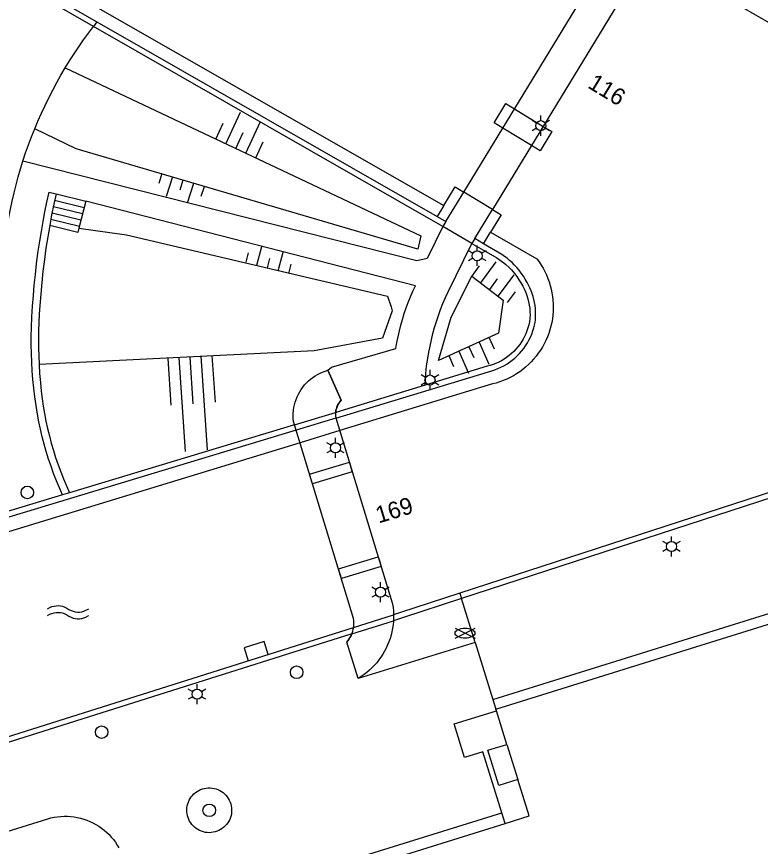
# Model space of a CAD drawing. Extents: x 122462 to 123306, y 485548 to 486417.
# Drawn here: x 122727 to 122793.3, y 486275.7 to 486349.8 of the extents above; entities that cross this region are included whole.
import ezdxf

# ---------------------------------------------------------------- set-up
doc = ezdxf.new("R2010")
doc.units = 0
for name, color, linetype in [('Level 1', 7, 'Continuous'), ('Level 14', 7, 'Continuous'), ('Level 15', 7, 'Continuous'), ('Level 17', 7, 'Continuous'), ('Level 19', 7, 'Continuous'), ('Level 20', 7, 'Continuous'), ('Level 21', 7, 'Continuous'), ('Level 22', 7, 'Continuous'), ('Level 30', 7, 'Continuous'), ('Level 31', 7, 'Continuous'), ('Level 33', 7, 'Continuous'), ('Level 34', 7, 'Continuous'), ('Level 4', 7, 'Continuous'), ('Level 46', 7, 'Continuous'), ('Level 50', 7, 'Continuous'), ('Level 52', 7, 'Continuous'), ('Level 53', 7, 'Continuous'), ('Level 55', 7, 'Continuous'), ('Level 57', 7, 'Continuous'), ('N meubilair putkast', 7, 'Continuous'), ('N werkgrens', 7, 'Continuous')]:
    doc.layers.add(name, color=color, linetype=linetype)

msp = doc.modelspace()

# ---------------------------------------------------------------- linework, layer by layer
at = {"layer": 'Level 1'}
for p, q in [((122769.784, 486287.825), (122769.739, 486287.969)), ((122770.721, 486284.817), (122769.784, 486287.825)), ((122757.449, 486273.679), (122770.562, 486277.762))]:
    msp.add_line(p, q, dxfattribs=at)
for points in [[(122837.351, 486324.657), (122837.226, 486324.439), (122788.316, 486352.579)], [(122769.739, 486287.969), (122805.429, 486299.1), (122808.394, 486289.592), (122809.324, 486289.882)], [(122771.701, 486281.671), (122770.004, 486281.142), (122769.024, 486284.289), (122770.721, 486284.817)], [(122770.562, 486277.762), (122772.709, 486278.431), (122771.701, 486281.671)]]:
    msp.add_lwpolyline(points, dxfattribs=at)
at = {"layer": 'Level 14'}
msp.add_line((122769.437, 486332.559), (122766.883, 486334.117), dxfattribs=at)
for points in [[(122765.091, 486332.905), (122766.115, 486334.585), (122766.883, 486334.117)], [(122769.437, 486332.559), (122770.206, 486332.091), (122769.25, 486330.523)]]:
    msp.add_lwpolyline(points, dxfattribs=at)
at = {"layer": 'Level 15'}
for p, q in [((122729.926, 486351.72), (122734.155, 486349.298)), ((122765.012, 486331.049), (122733.846, 486348.897)), ((122734.155, 486349.298), (122764.492, 486331.923)), ((122764.492, 486331.923), (122765.273, 486331.476)), ((122765.273, 486331.476), (122765.012, 486331.049)), ((122767.853, 486329.962), (122767.593, 486329.535)), ((122768.63, 486329.506), (122767.853, 486329.962)), ((122763.421, 486316.871), (122755.448, 486314.438)), ((122751.777, 486313.351), (122755.447, 486314.438)), ((122755.447, 486314.438), (122755.448, 486314.438)), ((122751.777, 486313.351), (122731.7, 486307.268)), ((122755.474, 486313.924), (122751.923, 486312.872)), ((122731.7, 486307.268), (122731.082, 486307.081)), ((122757.048, 486295.256), (122760.609, 486296.382)), ((122756.894, 486294.684), (122760.598, 486295.855)), ((122756.891, 486294.683), (122725.93, 486284.893)), ((122756.891, 486294.683), (122756.894, 486294.684))]:
    msp.add_line(p, q, dxfattribs=at)
for points in [[(122733.846, 486348.897), (122716.019, 486359.126), (122662.537, 486389.813), (122662.164, 486390.018), (122661.783, 486390.209), (122661.396, 486390.386), (122661.002, 486390.548)], [(122755.474, 486313.924), (122755.475, 486313.924), (122769.082, 486318.077), (122769.367, 486318.155), (122769.647, 486318.247), (122769.922, 486318.354), (122770.19, 486318.476), (122770.452, 486318.612), (122770.707, 486318.761), (122770.953, 486318.924), (122771.19, 486319.1), (122771.418, 486319.288), (122771.635, 486319.487), (122771.841, 486319.698), (122772.036, 486319.92), (122772.219, 486320.151), (122772.389, 486320.392), (122772.547, 486320.642), (122772.69, 486320.9), (122772.82, 486321.164), (122772.936, 486321.436), (122773.038, 486321.713), (122773.124, 486321.995), (122773.183, 486322.23), (122773.229, 486322.468), (122773.262, 486322.709), (122773.282, 486322.95), (122773.288, 486323.193), (122773.281, 486323.435), (122773.262, 486323.71), (122773.23, 486323.983), (122773.185, 486324.255), (122773.128, 486324.524), (122773.057, 486324.79), (122772.975, 486325.053), (122772.88, 486325.312), (122772.773, 486325.565), (122772.654, 486325.814), (122772.523, 486326.056), (122772.362, 486326.337), (122772.189, 486326.611), (122772.004, 486326.877), (122771.808, 486327.135), (122771.6, 486327.384), (122771.382, 486327.623), (122771.178, 486327.824), (122770.966, 486328.016), (122770.746, 486328.199), (122770.518, 486328.373), (122770.283, 486328.536), (122768.63, 486329.506)], [(122767.593, 486329.535), (122769.822, 486328.228), (122770.036, 486328.099), (122770.243, 486327.958), (122770.442, 486327.807), (122770.633, 486327.645), (122770.921, 486327.381), (122771.137, 486327.157), (122771.407, 486326.84), (122771.608, 486326.57), (122771.797, 486326.293), (122771.975, 486326.007), (122772.14, 486325.714), (122772.293, 486325.415), (122772.408, 486325.147), (122772.509, 486324.874), (122772.594, 486324.595), (122772.664, 486324.313), (122772.718, 486324.027), (122772.757, 486323.738), (122772.78, 486323.447), (122772.787, 486323.156), (122772.778, 486322.865), (122772.769, 486322.79), (122772.726, 486322.518), (122772.668, 486322.249), (122772.596, 486321.983), (122772.508, 486321.722), (122772.407, 486321.466), (122772.292, 486321.216), (122772.163, 486320.973), (122772.021, 486320.738), (122771.866, 486320.51), (122771.699, 486320.291), (122771.52, 486320.082), (122771.33, 486319.883), (122771.129, 486319.695), (122770.918, 486319.518), (122770.7, 486319.353), (122770.472, 486319.199), (122770.237, 486319.059), (122769.994, 486318.932), (122769.745, 486318.819), (122769.489, 486318.719), (122769.229, 486318.634), (122768.964, 486318.563), (122763.421, 486316.871)], [(122751.923, 486312.872), (122672.34, 486288.76), (122672.74, 486287.44)], [(122797.36, 486308.09), (122797.05, 486308.26), (122766.516, 486298.302)], [(122797.112, 486307.657), (122797, 486307.718), (122766.664, 486297.825)], [(122731.082, 486307.081), (122671.716, 486289.094), (122672.116, 486287.776), (122665.051, 486285.671), (122641.584, 486278.678), (122641.891, 486277.59), (122640.687, 486277.213)], [(122766.664, 486297.825), (122761.409, 486296.111), (122760.598, 486295.855)], [(122766.516, 486298.302), (122761.231, 486296.579), (122760.609, 486296.382)], [(122647.698, 486260.681), (122684.849, 486272.428), (122757.048, 486295.256)]]:
    msp.add_lwpolyline(points, dxfattribs=at)
at = {"layer": 'Level 17'}
for p, q in [((122765.273, 486331.476), (122766.883, 486334.117)), ((122765.091, 486332.905), (122764.492, 486331.923)), ((122767.853, 486329.962), (122769.437, 486332.559)), ((122767.593, 486329.535), (122765.012, 486331.049)), ((122768.63, 486329.506), (122769.25, 486330.523)), ((122755.472, 486314.616), (122755.499, 486314.731)), ((122755.512, 486314.786), (122755.538, 486314.864)), ((122755.569, 486314.955), (122755.589, 486315)), ((122755.638, 486315.11), (122755.687, 486315.2)), ((122755.719, 486315.258), (122755.772, 486315.336)), ((122755.447, 486314.438), (122755.449, 486314.451)), ((122755.449, 486314.451), (122755.464, 486314.561)), ((122755.811, 486312.819), (122752.269, 486311.737)), ((122756.894, 486294.684), (122756.861, 486294.608)), ((122756.616, 486294.164), (122756.551, 486294.072)), ((122756.71, 486294.314), (122756.655, 486294.222)), ((122756.79, 486294.458), (122756.749, 486294.38)), ((122756.861, 486294.608), (122756.836, 486294.553))]:
    msp.add_line(p, q, dxfattribs=at)
for points in [[(122729.926, 486351.72), (122730.079, 486351.805), (122730.239, 486351.877), (122730.403, 486351.938), (122730.572, 486351.985), (122730.743, 486352.019), (122730.917, 486352.04), (122731.092, 486352.048), (122731.267, 486352.042), (122731.441, 486352.023), (122731.613, 486351.99), (122731.782, 486351.945), (122731.947, 486351.886), (122765.091, 486332.905)], [(122769.437, 486332.559), (122766.883, 486334.117), (122777.985, 486352.329), (122780.541, 486350.771), (122769.437, 486332.559)], [(122731.326, 486345.199), (122731.717, 486345.835), (122732.119, 486346.463), (122732.534, 486347.084), (122732.96, 486347.696), (122733.397, 486348.301), (122733.846, 486348.897)], [(122728.597, 486339.751), (122728.892, 486340.454), (122729.2, 486341.151), (122729.522, 486341.843), (122729.857, 486342.528), (122730.205, 486343.206), (122730.566, 486343.877), (122730.94, 486344.542), (122731.326, 486345.199)], [(122727.553, 486336.88), (122727.793, 486337.605), (122728.047, 486338.326), (122728.315, 486339.041), (122728.597, 486339.751)], [(122725.812, 486328.204), (122725.882, 486328.94), (122725.966, 486329.674), (122726.064, 486330.406), (122726.176, 486331.137), (122726.301, 486331.865), (122726.439, 486332.591), (122726.591, 486333.314), (122726.757, 486334.034), (122726.936, 486334.751), (122727.128, 486335.464), (122727.334, 486336.174), (122727.553, 486336.88)], [(122765.012, 486331.049), (122763.62, 486328.192), (122762.673, 486327.962), (122727.553, 486336.88)], [(122754.755, 486318.213), (122755.08, 486318.473), (122760.805, 486320.146), (122760.9, 486320.672), (122761.008, 486321.196), (122761.129, 486321.717), (122761.263, 486322.235), (122761.411, 486322.749), (122761.571, 486323.26), (122761.744, 486323.766), (122761.929, 486324.267), (122762.127, 486324.764), (122762.338, 486325.256), (122762.561, 486325.742), (122733.147, 486333.308)], [(122769.25, 486330.523), (122773.402, 486328.146), (122773.599, 486327.876), (122773.783, 486327.597), (122773.953, 486327.309), (122774.11, 486327.014), (122774.253, 486326.711), (122774.381, 486326.403), (122774.494, 486326.088), (122774.593, 486325.768), (122774.676, 486325.445), (122774.743, 486325.117), (122774.795, 486324.787), (122774.832, 486324.455), (122774.853, 486324.121), (122774.857, 486323.787), (122774.846, 486323.452), (122774.82, 486323.119), (122774.777, 486322.788), (122774.719, 486322.458), (122774.645, 486322.132), (122774.556, 486321.81), (122774.452, 486321.492), (122774.333, 486321.18), (122774.199, 486320.873), (122774.051, 486320.574), (122773.889, 486320.281), (122773.713, 486319.997), (122773.524, 486319.721), (122773.322, 486319.455), (122773.108, 486319.198), (122772.881, 486318.952), (122772.644, 486318.717), (122772.395, 486318.493), (122772.137, 486318.281), (122771.868, 486318.082), (122771.59, 486317.896), (122771.304, 486317.723), (122771.01, 486317.564), (122770.709, 486317.419), (122770.401, 486317.288), (122770.088, 486317.172), (122769.769, 486317.071), (122769.446, 486316.985), (122755.811, 486312.819)], [(122763.421, 486316.871), (122763.449, 486317.349), (122763.487, 486317.827), (122763.535, 486318.303), (122763.594, 486318.779), (122763.662, 486319.253), (122763.757, 486319.813), (122763.866, 486320.371), (122763.989, 486320.925), (122764.126, 486321.476), (122764.277, 486322.024), (122764.442, 486322.567), (122764.621, 486323.106), (122764.813, 486323.641), (122765.019, 486324.17), (122765.238, 486324.694), (122765.471, 486325.212), (122767.593, 486329.535)], [(122757.453, 486290.697), (122756.44, 486293.932), (122756.558, 486294.081), (122756.666, 486294.238), (122756.762, 486294.402), (122756.846, 486294.573), (122756.918, 486294.749), (122756.977, 486294.93), (122757.023, 486295.114), (122757.056, 486295.302), (122757.075, 486295.491), (122757.08, 486295.681), (122757.072, 486295.871), (122757.051, 486296.06), (122751.689, 486313.639), (122751.666, 486313.888), (122751.658, 486314.138), (122751.665, 486314.388), (122751.686, 486314.637), (122751.723, 486314.884), (122751.774, 486315.129), (122751.839, 486315.37), (122751.918, 486315.607), (122752.012, 486315.839), (122752.119, 486316.065), (122752.239, 486316.284), (122752.372, 486316.496), (122752.517, 486316.699), (122752.674, 486316.894), (122752.843, 486317.079), (122753.022, 486317.253), (122753.211, 486317.417), (122753.409, 486317.569), (122753.616, 486317.709), (122753.831, 486317.836), (122754.053, 486317.951), (122754.282, 486318.052), (122754.516, 486318.14), (122754.755, 486318.213), (122755.925, 486315.534), (122755.817, 486315.403), (122755.722, 486315.262), (122755.639, 486315.113), (122755.57, 486314.958), (122755.515, 486314.797), (122755.475, 486314.632), (122755.45, 486314.464), (122755.439, 486314.294), (122755.445, 486314.124), (122755.465, 486313.955), (122760.5, 486297.444), (122760.518, 486297.341), (122760.563, 486297.034), (122760.594, 486296.724), (122760.609, 486296.414), (122760.609, 486296.103), (122760.595, 486295.793), (122760.566, 486295.484), (122760.521, 486295.176), (122760.462, 486294.871), (122760.389, 486294.569), (122760.301, 486294.271), (122760.199, 486293.978), (122760.083, 486293.69), (122759.953, 486293.408), (122759.809, 486293.132), (122759.653, 486292.864), (122759.484, 486292.603), (122759.302, 486292.351), (122759.109, 486292.108), (122758.904, 486291.874), (122758.688, 486291.651), (122758.462, 486291.438), (122758.225, 486291.236), (122757.98, 486291.046), (122757.725, 486290.868), (122757.453, 486290.697)], [(122755.772, 486315.336), (122755.815, 486315.4), (122755.925, 486315.534), (122754.755, 486318.213)], [(122755.499, 486314.731), (122755.51, 486314.779), (122755.512, 486314.786)], [(122755.538, 486314.864), (122755.564, 486314.944), (122755.569, 486314.955)], [(122755.589, 486315), (122755.634, 486315.104), (122755.638, 486315.11)], [(122755.687, 486315.2), (122755.718, 486315.256), (122755.719, 486315.258)], [(122755.464, 486314.561), (122755.471, 486314.61), (122755.472, 486314.616)], [(122752.269, 486311.737), (122679.763, 486289.585), (122672.74, 486287.44)], [(122756.551, 486294.072), (122756.55, 486294.07), (122756.44, 486293.932)], [(122756.655, 486294.222), (122756.651, 486294.215), (122756.616, 486294.164)], [(122756.749, 486294.38), (122756.742, 486294.366), (122756.71, 486294.314)], [(122756.836, 486294.553), (122756.823, 486294.522), (122756.79, 486294.458)], [(122767.888, 486293.905), (122757.453, 486290.697), (122756.44, 486293.932)], [(122744.169, 486276.935), (122743.992, 486276.943), (122743.817, 486276.966), (122743.644, 486277.005), (122743.476, 486277.059), (122743.313, 486277.128), (122743.156, 486277.21), (122743.008, 486277.307), (122742.869, 486277.416), (122742.74, 486277.537), (122742.622, 486277.668), (122742.516, 486277.81), (122742.423, 486277.961), (122742.343, 486278.119), (122742.278, 486278.283), (122742.228, 486278.453), (122742.193, 486278.626), (122742.174, 486278.802), (122742.17, 486278.979), (122742.181, 486279.155), (122742.209, 486279.33), (122742.251, 486279.502), (122742.309, 486279.669), (122742.381, 486279.831), (122742.467, 486279.985), (122742.567, 486280.132), (122742.679, 486280.268), (122742.802, 486280.395), (122742.937, 486280.51), (122743.081, 486280.613), (122743.233, 486280.702), (122743.393, 486280.778), (122743.559, 486280.84), (122743.73, 486280.886), (122743.904, 486280.917), (122744.08, 486280.933), (122744.257, 486280.933), (122744.433, 486280.918), (122744.607, 486280.886), (122744.778, 486280.84), (122744.944, 486280.779), (122745.104, 486280.703), (122745.256, 486280.614), (122745.401, 486280.511), (122745.535, 486280.396), (122745.659, 486280.27), (122745.771, 486280.133), (122745.87, 486279.987), (122745.957, 486279.832), (122746.029, 486279.671), (122746.087, 486279.504), (122746.13, 486279.332), (122746.157, 486279.157), (122746.169, 486278.981), (122746.165, 486278.804), (122746.146, 486278.628), (122746.111, 486278.455), (122746.061, 486278.285), (122745.996, 486278.12), (122745.917, 486277.962), (122745.824, 486277.811), (122745.718, 486277.67), (122745.6, 486277.538), (122745.471, 486277.417), (122745.332, 486277.308), (122745.184, 486277.211), (122745.027, 486277.128), (122744.864, 486277.06), (122744.696, 486277.006), (122744.523, 486276.967), (122744.348, 486276.943), (122744.169, 486276.935)], [(122722.955, 486276.048), (122729.758, 486278.174), (122730.045, 486278.25), (122730.335, 486278.311), (122730.628, 486278.356), (122730.924, 486278.385), (122731.22, 486278.398), (122731.517, 486278.395), (122731.813, 486278.376), (122732.107, 486278.341), (122732.4, 486278.291), (122732.689, 486278.224), (122732.974, 486278.143), (122733.254, 486278.046), (122733.529, 486277.934), (122733.797, 486277.807), (122734.058, 486277.666), (122734.311, 486277.511), (122734.556, 486277.343), (122734.791, 486277.162), (122735.016, 486276.968), (122735.23, 486276.763), (122735.432, 486276.547), (122735.623, 486276.319), (122735.802, 486276.082), (122735.967, 486275.836), (122736.118, 486275.581)]]:
    msp.add_lwpolyline(points, dxfattribs=at)
at = {"layer": 'Level 19'}
msp.add_line((122767.888, 486293.905), (122766.664, 486297.825), dxfattribs=at)
msp.add_lwpolyline([(122769.471, 486288.829), (122806.087, 486300.248), (122809.324, 486289.882)], dxfattribs=at)
at = {"layer": 'Level 20'}
for points in [[(122731.326, 486345.199), (122763.049, 486330.21), (122762.764, 486329.03), (122732.284, 486337.97), (122728.597, 486339.751)], [(122732.542, 486330.891), (122736.799, 486330.295), (122760.07, 486324.827), (122760.412, 486323.884), (122760.499, 486323.504), (122759.623, 486321.086), (122753.531, 486319.949), (122728.992, 486318.712)], [(122764.626, 486319.074), (122765.762, 486322.935), (122767.585, 486326.595), (122770.394, 486324.466), (122769.97, 486321.513), (122764.626, 486319.074)]]:
    msp.add_lwpolyline(points, dxfattribs=at)
at = {"layer": 'Level 21'}
for points in [[(122731.082, 486307.081), (122730.804, 486307.711), (122730.54, 486308.346), (122730.291, 486308.988), (122730.056, 486309.635), (122729.837, 486310.287), (122729.632, 486310.944), (122729.443, 486311.606), (122729.269, 486312.272), (122729.11, 486312.942), (122728.966, 486313.615), (122728.838, 486314.291), (122728.716, 486315.059), (122728.61, 486315.83), (122728.519, 486316.602), (122728.444, 486317.376), (122728.383, 486318.151), (122728.338, 486318.928), (122728.309, 486319.705), (122728.295, 486320.483), (122728.296, 486321.26), (122728.313, 486322.038), (122728.354, 486322.984), (122728.41, 486323.929), (122728.479, 486324.873), (122728.562, 486325.816), (122728.659, 486326.758), (122728.77, 486327.698), (122728.802, 486327.968), (122728.921, 486328.849), (122729.051, 486329.728), (122729.193, 486330.606), (122729.346, 486331.481), (122729.511, 486332.355), (122729.688, 486333.226), (122729.876, 486334.095), (122730.501, 486333.955)], [(122730.501, 486333.955), (122730.299, 486333.02), (122730.111, 486332.083), (122729.936, 486331.143)], [(122729.936, 486331.143), (122729.763, 486330.125), (122729.605, 486329.105), (122729.463, 486328.083), (122729.337, 486327.058), (122729.227, 486326.032), (122729.132, 486325.004), (122729.054, 486323.975), (122729.003, 486323.224), (122728.966, 486322.473), (122728.943, 486321.721), (122728.934, 486320.968), (122728.939, 486320.216), (122728.959, 486319.464), (122728.992, 486318.712)], [(122728.992, 486318.712), (122729.042, 486317.92), (122729.108, 486317.129), (122729.19, 486316.34), (122729.271, 486315.67), (122729.368, 486315.001), (122729.48, 486314.335), (122729.607, 486313.672), (122729.749, 486313.012), (122729.907, 486312.356), (122730.079, 486311.703), (122730.267, 486311.054), (122730.469, 486310.41), (122730.686, 486309.771), (122730.918, 486309.136), (122731.164, 486308.508), (122731.425, 486307.885), (122731.7, 486307.268)]]:
    msp.add_lwpolyline(points, dxfattribs=at)
at = {"layer": 'Level 22'}
msp.add_line((122734.155, 486349.298), (122733.846, 486348.897), dxfattribs=at)
at = {"layer": 'Level 30'}
msp.add_line((122770.562, 486277.762), (122770.265, 486278.717), dxfattribs=at)
for points in [[(122770.265, 486278.717), (122768.574, 486284.149), (122766.953, 486283.644), (122766.016, 486286.651), (122769.784, 486287.825)], [(122757.449, 486273.679), (122757.152, 486274.634), (122770.265, 486278.717)]]:
    msp.add_lwpolyline(points, dxfattribs=at)
at = {"layer": 'Level 31'}
for p, q in [((122730.501, 486333.955), (122733.147, 486333.308)), ((122733.147, 486333.308), (122732.542, 486330.891))]:
    msp.add_line(p, q, dxfattribs=at)
msp.add_lwpolyline([(122732.542, 486330.891), (122732.447, 486330.511), (122729.936, 486331.143)], dxfattribs=at)
at = {"layer": 'Level 33'}
for p, q in [((122730.378, 486333.396), (122733.008, 486332.749)), ((122730.262, 486332.831), (122732.867, 486332.189)), ((122730.146, 486332.266), (122732.728, 486331.63)), ((122730.037, 486331.698), (122732.587, 486331.071))]:
    msp.add_line(p, q, dxfattribs=at)
at = {"layer": 'Level 34'}
for p, q in [((122771.406, 486341.536), (122773.961, 486339.979)), ((122772.911, 486338.258), (122770.357, 486339.815)), ((122756.783, 486309.633), (122756.931, 486309.149)), ((122753.388, 486308.068), (122753.156, 486308.83)), ((122756.931, 486309.149), (122753.388, 486308.068)), ((122759.245, 486301.56), (122759.323, 486301.304))]:
    msp.add_line(p, q, dxfattribs=at)
for points in [[(122770.357, 486339.815), (122769.588, 486340.284), (122770.637, 486342.005), (122771.406, 486341.536)], [(122773.961, 486339.979), (122774.729, 486339.51), (122773.68, 486337.789), (122772.911, 486338.258)], [(122753.156, 486308.83), (122753.126, 486308.928), (122756.668, 486310.009), (122756.783, 486309.633)], [(122759.323, 486301.304), (122759.507, 486300.699), (122755.966, 486299.619), (122755.703, 486300.48), (122759.245, 486301.56)]]:
    msp.add_lwpolyline(points, dxfattribs=at)
at = {"layer": 'Level 4'}
msp.add_line((122770.721, 486284.817), (122771.701, 486281.671), dxfattribs=at)
at = {"layer": 'Level 46'}
msp.add_lwpolyline([(122749.433, 486292.849), (122749.078, 486293.985), (122747.295, 486293.423), (122747.651, 486292.285)], dxfattribs=at)
at = {"layer": 'Level 50'}
for p, q in [((122773.75, 486340.488), (122773.75, 486340.938)), ((122773.36, 486340.263), (122772.97, 486340.488)), ((122774.529, 486340.488), (122774.139, 486340.263)), ((122773.36, 486339.813), (122772.97, 486339.588)), ((122773.75, 486339.138), (122773.75, 486339.588)), ((122774.529, 486339.588), (122774.139, 486339.813)), ((122767.689, 486328.657), (122767.299, 486328.882)), ((122768.079, 486328.882), (122768.079, 486329.332)), ((122768.858, 486328.882), (122768.468, 486328.657)), ((122767.689, 486328.207), (122767.299, 486327.982)), ((122768.858, 486327.982), (122768.468, 486328.207)), ((122768.079, 486327.532), (122768.079, 486327.982)), ((122763.473, 486317.562), (122763.083, 486317.787)), ((122763.863, 486317.787), (122763.863, 486318.237)), ((122764.642, 486317.787), (122764.252, 486317.562)), ((122763.473, 486317.112), (122763.083, 486316.887)), ((122764.642, 486316.887), (122764.252, 486317.112)), ((122763.863, 486316.437), (122763.863, 486316.887)), ((122755.048, 486311.511), (122754.658, 486311.736)), ((122755.438, 486311.736), (122755.438, 486312.186)), ((122756.217, 486311.736), (122755.827, 486311.511)), ((122755.048, 486311.061), (122754.658, 486310.836)), ((122756.217, 486310.836), (122755.827, 486311.061)), ((122755.438, 486310.386), (122755.438, 486310.836)), ((122785.012, 486302.706), (122784.622, 486302.931)), ((122785.402, 486302.931), (122785.402, 486303.381)), ((122786.181, 486302.931), (122785.791, 486302.706)), ((122785.012, 486302.256), (122784.622, 486302.031)), ((122786.181, 486302.031), (122785.791, 486302.256)), ((122785.402, 486301.581), (122785.402, 486302.031)), ((122759.442, 486298.85), (122759.442, 486299.3)), ((122759.052, 486298.625), (122758.662, 486298.85)), ((122760.221, 486298.85), (122759.831, 486298.625)), ((122759.052, 486298.175), (122758.662, 486297.95)), ((122759.442, 486297.5), (122759.442, 486297.95)), ((122760.221, 486297.95), (122759.831, 486298.175)), ((122742.694, 486289.519), (122742.304, 486289.744)), ((122743.084, 486289.744), (122743.084, 486290.194)), ((122743.863, 486289.744), (122743.473, 486289.519)), ((122742.694, 486289.069), (122742.304, 486288.844)), ((122743.084, 486288.394), (122743.084, 486288.844)), ((122743.863, 486288.844), (122743.473, 486289.069))]:
    msp.add_line(p, q, dxfattribs=at)
for centre in [(122773.75, 486340.038), (122768.079, 486328.432), (122763.863, 486317.337), (122755.438, 486311.286), (122785.402, 486302.481), (122759.442, 486298.4), (122743.084, 486289.294)]:
    msp.add_circle(centre, 0.45, dxfattribs=at)
at = {"layer": 'Level 52'}
for p, q in [((122766.096, 486294.301), (122767.877, 486295.191)), ((122766.096, 486295.191), (122767.877, 486294.301))]:
    msp.add_line(p, q, dxfattribs=at)
msp.add_ellipse((122766.986, 486294.744), major_axis=(0.89, 0), ratio=0.5, dxfattribs=at)
at = {"layer": 'Level 53'}
for centre in [(122727.944, 486307.303), (122751.964, 486291.256), (122734.569, 486285.911), (122744.169, 486278.935)]:
    msp.add_circle(centre, 0.56, dxfattribs=at)
at = {"layer": 'Level 55'}
for points in [[(122729.753, 486296.914), (122729.943, 486297.028), (122730.133, 486297.109), (122730.323, 486297.164), (122730.513, 486297.194), (122730.703, 486297.201), (122730.893, 486297.184), (122731.083, 486297.144), (122731.273, 486297.078), (122731.463, 486296.983), (122731.653, 486296.86), (122731.843, 486296.762), (122732.033, 486296.692), (122732.223, 486296.649), (122732.413, 486296.629), (122732.603, 486296.631), (122732.793, 486296.656), (122732.983, 486296.706), (122733.173, 486296.782), (122733.363, 486296.888), (122733.398, 486296.912)], [(122729.753, 486296.314), (122729.943, 486296.428), (122730.133, 486296.509), (122730.323, 486296.564), (122730.513, 486296.594), (122730.703, 486296.601), (122730.893, 486296.584), (122731.083, 486296.544), (122731.273, 486296.478), (122731.463, 486296.383), (122731.653, 486296.26), (122731.843, 486296.162), (122732.033, 486296.092), (122732.223, 486296.049), (122732.413, 486296.029), (122732.603, 486296.031), (122732.793, 486296.056), (122732.983, 486296.106), (122733.173, 486296.182), (122733.363, 486296.288), (122733.398, 486296.312)]]:
    msp.add_lwpolyline(points, dxfattribs=at)
at = {"layer": 'Level 57'}
for p, q in [((122745.65, 486338.427), (122746.968, 486341.249)), ((122744.756, 486338.844), (122745.416, 486340.255)), ((122747.437, 486337.592), (122748.755, 486340.414)), ((122746.543, 486338.009), (122747.202, 486339.42)), ((122748.33, 486337.175), (122748.989, 486338.585)), ((122739.94, 486335.763), (122739.665, 486334.885)), ((122740.881, 486335.468), (122740.33, 486333.712)), ((122741.822, 486335.173), (122741.547, 486334.295)), ((122742.763, 486334.878), (122742.212, 486333.122)), ((122743.704, 486334.583), (122743.429, 486333.705)), ((122748.405, 486327.601), (122748.849, 486329.26)), ((122750.31, 486327.09), (122750.754, 486328.749)), ((122747.452, 486327.856), (122747.674, 486328.686)), ((122749.357, 486327.345), (122749.58, 486328.175)), ((122751.262, 486326.835), (122751.485, 486327.664)), ((122767.596, 486326.581), (122768.288, 486327.531)), ((122768.392, 486326), (122769.778, 486327.899)), ((122769.986, 486324.838), (122771.371, 486326.737)), ((122769.189, 486325.419), (122769.882, 486326.368)), ((122770.783, 486324.257), (122771.475, 486325.206)), ((122768.24, 486320.71), (122769.106, 486318.753)), ((122769.142, 486321.109), (122769.575, 486320.131)), ((122766.436, 486319.912), (122767.302, 486317.956)), ((122767.338, 486320.311), (122767.771, 486319.333)), ((122740.464, 486319.254), (122740.748, 486315.08)), ((122741.448, 486319.321), (122742.015, 486310.972)), ((122742.432, 486319.388), (122742.715, 486315.213)), ((122743.416, 486319.454), (122743.982, 486311.106)), ((122744.4, 486319.521), (122744.683, 486315.347)), ((122765.535, 486319.513), (122765.967, 486318.535))]:
    msp.add_line(p, q, dxfattribs=at)
at = {"layer": 'N werkgrens'}
for p, q in [((122766.516, 486298.302), (122766.664, 486297.825)), ((122767.888, 486293.905), (122769.471, 486288.829)), ((122769.471, 486288.829), (122769.739, 486287.969))]:
    msp.add_line(p, q, dxfattribs=at)

# ---------------------------------------------------------------- texts
at = {"layer": 'N meubilair putkast'}
for s, rotation, p in [('116', 328.62747, (122777.841, 486343.481)), ('169', 16.95992, (122759.283, 486304.529))]:
    msp.add_text(s, height=1.5, rotation=rotation, dxfattribs=at).set_placement(p)

doc.saveas('drawing.dxf')
